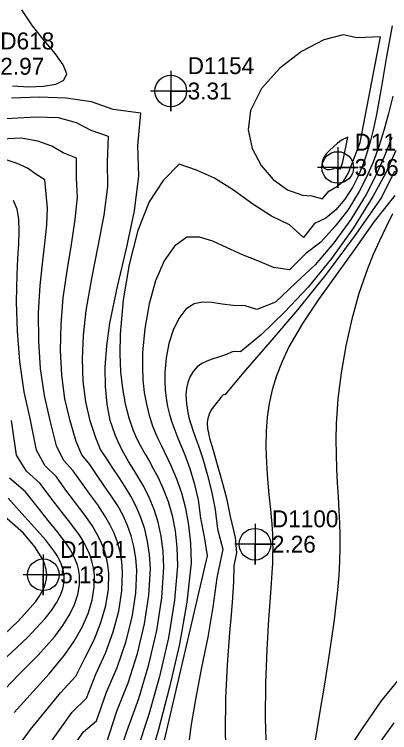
# Model space of a CAD drawing. Extents: x 2356077 to 2359823, y 225951 to 227822.
# Drawn here: x 2357400.5 to 2357456.1, y 226612.7 to 226718.9 of the extents above; entities that cross this region are included whole.
import ezdxf

# ---------------------------------------------------------------- set-up
doc = ezdxf.new("R2010")
doc.units = 0
for name, color, linetype in [('DTM Contours Major', 7, 'Continuous'), ('DTM Contours Minor', 7, 'Continuous'), ('Exist DTM Breakline Cogo Elevation', 7, 'Continuous'), ('Exist DTM Breakline Cogo Number', 7, 'Continuous'), ('Exist DTM Regular Point CELL', 7, 'Continuous'), ('Exist DTM Regular Point Cogo Elevation', 7, 'Continuous'), ('Exist DTM Regular Point Cogo Number', 7, 'Continuous'), ('PH Exist DTM Point', 7, 'Continuous')]:
    doc.layers.add(name, color=color, linetype=linetype)

msp = doc.modelspace()

# ---------------------------------------------------------------- linework, layer by layer
at = {"layer": 'DTM Contours Major'}
for points in [[(2357456.57, 226706.82), (2357455.94, 226704.24), (2357455.26, 226701.76), (2357454.5, 226699.38), (2357453.66, 226697.08), (2357452.7, 226694.86), (2357451.61, 226692.71), (2357449.93, 226689.96), (2357448.01, 226687.54), (2357445.92, 226685.23), (2357443.68, 226683.54), (2357441.28, 226681.12), (2357438.92, 226681.5), (2357436.6, 226682.48), (2357434.31, 226683.34), (2357432.07, 226684.4), (2357429.93, 226685.37), (2357427.93, 226685.95), (2357426.09, 226685.95), (2357424.26, 226684.65), (2357422.7, 226682.45), (2357421.45, 226679.51), (2357420.5, 226676.1), (2357419.86, 226672.47), (2357419.53, 226668.91), (2357419.5, 226666.82), (2357419.58, 226664.85), (2357419.78, 226662.99), (2357420.08, 226661.25), (2357420.49, 226659.61), (2357420.99, 226658.08), (2357421.4, 226657.06), (2357421.84, 226656.08), (2357422.31, 226655.11), (2357423.27, 226653.14), (2357423.76, 226652.11), (2357424.55, 226650.22), (2357425.27, 226648.16), (2357425.87, 226645.89), (2357426.32, 226643.4), (2357426.62, 226640.72), (2357426.72, 226637.8), (2357426.08, 226631.98), (2357424.99, 226625.79), (2357423.52, 226619.41), (2357421.86, 226613.17), (2357420.2, 226607.4)], [(2357405.42, 226610.59), (2357407.25, 226613.18), (2357409.11, 226615.74), (2357411.24, 226617.81), (2357412.59, 226621.36), (2357414.03, 226624.46), (2357415.17, 226627.6), (2357415.99, 226630.69), (2357416.47, 226633.67), (2357416.57, 226636.46), (2357416.44, 226638), (2357416.18, 226639.46), (2357415.79, 226640.86), (2357415.29, 226642.2), (2357414.67, 226643.5), (2357413.94, 226644.77), (2357412.87, 226646.38), (2357411.69, 226647.99), (2357410.47, 226649.67), (2357409.24, 226651.44), (2357407.79, 226653), (2357406.76, 226655.11), (2357405.84, 226658.85), (2357404.98, 226662.58), (2357404.42, 226666.55), (2357404.15, 226670.66), (2357404.13, 226674.78), (2357404.36, 226678.8), (2357404.69, 226682.01), (2357405.06, 226685.02), (2357405.35, 226687.79), (2357405.46, 226690.26), (2357405.26, 226692.38), (2357405.03, 226694.44), (2357403.73, 226695.26), (2357402.47, 226696.15), (2357400.93, 226696.86), (2357399.16, 226697.46)], [(2357456.53, 226689.41), (2357455.54, 226687.4), (2357454.59, 226685.41), (2357453.68, 226683.39), (2357452.83, 226681.3), (2357451.57, 226677.66), (2357450.5, 226673.82), (2357449.62, 226669.88), (2357448.94, 226665.93), (2357448.46, 226662.07), (2357448.2, 226658.39), (2357448.14, 226656.07), (2357448.17, 226653.86), (2357448.24, 226651.72), (2357448.35, 226649.63), (2357448.47, 226647.57), (2357448.59, 226645.52), (2357448.67, 226643.74), (2357448.71, 226641.92), (2357448.72, 226640.04), (2357448.67, 226638.07), (2357448.57, 226636), (2357448.39, 226633.79), (2357447.89, 226629.38), (2357447.22, 226624.66), (2357446.45, 226619.87), (2357445.69, 226615.24), (2357445, 226610.99)], [(2357397.78, 226626.07), (2357401.17, 226629.24), (2357403.71, 226632.11), (2357404.21, 226632.82), (2357404.61, 226633.51), (2357404.93, 226634.17), (2357405.15, 226634.82), (2357405.28, 226635.46), (2357405.32, 226636.09), (2357405.3, 226636.46), (2357405.25, 226636.82), (2357405.16, 226637.19), (2357405.05, 226637.56), (2357404.91, 226637.94), (2357404.74, 226638.32), (2357403.54, 226640.2), (2357401.87, 226642.19), (2357394.52, 226648.59)], [(2357449.62, 226609.55), (2357452.21, 226613.46), (2357454.91, 226617.39), (2357457.76, 226620.93)]]:
    msp.add_lwpolyline(points, dxfattribs=at)
at = {"layer": 'DTM Contours Minor'}
for points in [[(2357400.26, 226708.33), (2357402.67, 226708.21), (2357404.87, 226708.28), (2357406.67, 226708.59), (2357407.87, 226709.19), (2357408.28, 226710.13), (2357407.78, 226711.46), (2357406.57, 226713.12), (2357404.95, 226715.07), (2357403.21, 226717.24), (2357401.65, 226719.59)], [(2357456.46, 226717.21), (2357455.65, 226712.69), (2357454.91, 226708.26), (2357454.15, 226704.09), (2357453.71, 226702.02), (2357453.22, 226700.07), (2357452.68, 226698.23), (2357452.08, 226696.51), (2357451.4, 226694.91), (2357450.64, 226693.41), (2357449.47, 226691.57), (2357448.14, 226690.01), (2357446.64, 226688.78), (2357445, 226687.97), (2357443.34, 226685.9), (2357441.3, 226687.81), (2357438.62, 226689.05), (2357435.83, 226690.86), (2357432.99, 226692.9), (2357430.19, 226694.71), (2357427.52, 226695.88), (2357424.96, 226696.78), (2357422.57, 226694.37), (2357420.48, 226691.21), (2357418.8, 226686.93), (2357417.52, 226681.95), (2357416.66, 226676.71), (2357416.22, 226671.64), (2357416.17, 226668.74), (2357416.27, 226666.06), (2357416.53, 226663.59), (2357416.93, 226661.33), (2357417.48, 226659.26), (2357418.15, 226657.38), (2357418.69, 226656.17), (2357419.28, 226655.02), (2357419.9, 226653.9), (2357420.53, 226652.8), (2357421.16, 226651.68), (2357421.77, 226650.53), (2357422.58, 226648.77), (2357423.3, 226646.87), (2357423.89, 226644.8), (2357424.34, 226642.54), (2357424.61, 226640.06), (2357424.67, 226637.36), (2357424.27, 226632.27), (2357423.35, 226626.74), (2357422.02, 226621.02), (2357420.44, 226615.41), (2357418.72, 226610.15)], [(2357451.72, 226699.98), (2357454.76, 226715.57), (2357451.23, 226715.42), (2357449.23, 226715.88), (2357446.34, 226715.14), (2357443.05, 226713.41), (2357439.83, 226710.94), (2357437.15, 226707.96), (2357435.5, 226704.69), (2357435.17, 226701.82), (2357435.76, 226699.06), (2357437.06, 226696.57), (2357438.87, 226694.48), (2357440.99, 226692.97), (2357443.21, 226692.16), (2357444.58, 226692.08), (2357446.18, 226691.65), (2357447.12, 226692.76), (2357448.28, 226693.45), (2357449.32, 226694.31), (2357450.04, 226695.48), (2357451.72, 226699.98)], [(2357415.58, 226608.09), (2357417.25, 226613.04), (2357418.95, 226617.77), (2357420.44, 226622.76), (2357421.61, 226627.8), (2357422.38, 226632.66), (2357422.66, 226637.15), (2357422.56, 226639.56), (2357422.27, 226641.77), (2357421.82, 226643.81), (2357421.23, 226645.7), (2357420.51, 226647.45), (2357419.7, 226649.09), (2357418.97, 226650.35), (2357418.22, 226651.58), (2357417.46, 226652.8), (2357416.73, 226654.05), (2357416.04, 226655.34), (2357415.44, 226656.72), (2357414.74, 226658.87), (2357414.26, 226661.26), (2357414.01, 226663.89), (2357413.99, 226666.76), (2357414.21, 226669.88), (2357414.68, 226673.25), (2357415.79, 226678.65), (2357417.12, 226684.29), (2357418.3, 226689.86), (2357418.99, 226695.02), (2357418.83, 226699.48), (2357419.24, 226704.29), (2357415.15, 226704.83), (2357411.97, 226705.97), (2357408.22, 226706.52), (2357404.19, 226706.67), (2357400.13, 226706.51)], [(2357414.17, 226611.14), (2357415.72, 226615.89), (2357417.38, 226620.08), (2357418.76, 226624.43), (2357419.81, 226628.8), (2357420.47, 226633.01), (2357420.67, 226636.91), (2357420.55, 226639.02), (2357420.27, 226640.98), (2357419.84, 226642.81), (2357419.27, 226644.53), (2357418.58, 226646.14), (2357417.78, 226647.66), (2357416.93, 226649.06), (2357416.03, 226650.43), (2357415.11, 226651.8), (2357414.22, 226653.21), (2357413.29, 226654.59), (2357412.62, 226656.3), (2357411.74, 226658.83), (2357411.11, 226661.63), (2357410.74, 226664.68), (2357410.62, 226667.97), (2357410.76, 226671.45), (2357411.17, 226675.12), (2357411.99, 226679.86), (2357412.96, 226684.63), (2357413.85, 226689.23), (2357414.39, 226693.47), (2357414.35, 226697.12), (2357414.46, 226700.84), (2357411.92, 226701.72), (2357409.73, 226702.87), (2357407.08, 226703.59), (2357403.77, 226703.7), (2357396.53, 226703.34)], [(2357409.12, 226610.5), (2357410.75, 226612.84), (2357412.72, 226614.46), (2357414.17, 226618.71), (2357415.75, 226622.34), (2357417.03, 226626.07), (2357417.96, 226629.77), (2357418.52, 226633.35), (2357418.66, 226636.68), (2357418.53, 226638.5), (2357418.25, 226640.21), (2357417.84, 226641.82), (2357417.29, 226643.35), (2357416.63, 226644.81), (2357415.86, 226646.22), (2357414.89, 226647.73), (2357413.85, 226649.22), (2357412.78, 226650.75), (2357411.72, 226652.34), (2357410.53, 226653.8), (2357409.71, 226655.75), (2357408.78, 226658.82), (2357408.03, 226662.08), (2357407.56, 226665.58), (2357407.37, 226669.28), (2357407.44, 226673.11), (2357407.77, 226677), (2357408.33, 226681.01), (2357408.99, 226684.9), (2357409.56, 226688.56), (2357409.87, 226691.87), (2357409.74, 226694.72), (2357409.75, 226697.63), (2357407.78, 226698.42), (2357406.07, 226699.44), (2357403.99, 226700.16), (2357401.56, 226700.59), (2357395.57, 226700.3)], [(2357456.41, 226700.69), (2357455.32, 226697.87), (2357454.07, 226695.07), (2357452.63, 226692.29), (2357450.37, 226688.59), (2357447.82, 226685.13), (2357445.07, 226681.89), (2357442.2, 226679.21), (2357439.21, 226676.35), (2357436.46, 226675.28), (2357434.69, 226675.79), (2357432.95, 226675.86), (2357431.31, 226676.08), (2357429.79, 226676.31), (2357428.4, 226676.38), (2357427.16, 226676.13), (2357425.91, 226675.3), (2357424.88, 226673.96), (2357424.04, 226672.23), (2357423.42, 226670.24), (2357423.01, 226668.11), (2357422.81, 226665.95), (2357422.8, 226664.65), (2357422.87, 226663.38), (2357423.01, 226662.14), (2357423.23, 226660.94), (2357423.51, 226659.76), (2357423.86, 226658.62), (2357424.13, 226657.83), (2357424.43, 226657.05), (2357424.75, 226656.26), (2357425.43, 226654.63), (2357425.78, 226653.78), (2357426.51, 226651.78), (2357427.18, 226649.58), (2357427.73, 226647.13), (2357428.11, 226644.43), (2357428.62, 226641.67), (2357429.08, 226638.83), (2357422.73, 226611.58)], [(2357449.19, 226697.13), (2357449.9, 226700.75), (2357449.07, 226700.36), (2357448.4, 226699.85), (2357447.78, 226699.34), (2357447.23, 226698.84), (2357446.78, 226698.36), (2357446.44, 226697.89), (2357446.21, 226697.45), (2357446.13, 226697.09), (2357446.13, 226696.76), (2357446.22, 226696.47), (2357446.38, 226696.24), (2357446.6, 226696.06), (2357446.86, 226695.97), (2357447.05, 226695.95), (2357447.25, 226695.97), (2357447.47, 226696.01), (2357447.69, 226696.09), (2357447.93, 226696.2), (2357448.81, 226696.09), (2357449.19, 226697.13)], [(2357457.05, 226698.77), (2357455.48, 226695.39), (2357453.64, 226691.96), (2357450.74, 226687.33), (2357447.48, 226682.8), (2357444.02, 226678.58), (2357440.53, 226674.86), (2357437.14, 226671.56), (2357434.02, 226669.03), (2357432.93, 226669.05), (2357431.8, 226668.58), (2357430.77, 226668.23), (2357429.84, 226667.94), (2357429.02, 226667.65), (2357428.29, 226667.3), (2357427.59, 226666.78), (2357427.01, 226666.12), (2357426.57, 226665.36), (2357426.24, 226664.5), (2357426.04, 226663.58), (2357425.95, 226662.61), (2357425.96, 226661.98), (2357426.01, 226661.34), (2357426.1, 226660.69), (2357426.22, 226660.02), (2357426.39, 226659.32), (2357426.59, 226658.61), (2357426.75, 226658.09), (2357426.92, 226657.56), (2357427.31, 226656.45), (2357427.73, 226655.24), (2357428.42, 226653.21), (2357429.11, 226650.93), (2357429.74, 226648.42), (2357430.26, 226645.7), (2357430.61, 226642.79), (2357431.42, 226639.83), (2357430.5, 226635.57), (2357429.94, 226631.25), (2357429.16, 226626.82), (2357428.27, 226622.35), (2357427.4, 226617.92), (2357426.67, 226613.59), (2357426.27, 226610.41)], [(2357456.84, 226695.74), (2357454.91, 226691.83), (2357450.85, 226686.06), (2357446.73, 226680.51), (2357442.47, 226675.22), (2357438.37, 226670.42), (2357434.75, 226666.32), (2357431.69, 226662.67), (2357431.5, 226662.68), (2357431.13, 226662.26), (2357430.79, 226661.86), (2357430.48, 226661.49), (2357430.21, 226661.15), (2357429.97, 226660.82), (2357429.74, 226660.47), (2357429.54, 226660.13), (2357429.38, 226659.8), (2357429.26, 226659.47), (2357429.18, 226659.14), (2357429.12, 226658.81), (2357429.11, 226658.6), (2357429.1, 226658.38), (2357429.11, 226658.16), (2357429.13, 226657.92), (2357429.15, 226657.68), (2357429.19, 226657.43), (2357429.26, 226657.06), (2357429.35, 226656.66), (2357429.45, 226656.24), (2357429.95, 226654.45), (2357430.59, 226652.33), (2357431.27, 226649.95), (2357431.94, 226647.37), (2357432.5, 226644.64), (2357433.22, 226641.55), (2357433.41, 226639.29), (2357433.05, 226637.37), (2357432.97, 226635.05), (2357432.82, 226632.64), (2357432.63, 226630.12), (2357432.41, 226627.46), (2357432.06, 226622.73), (2357431.82, 226617.76), (2357431.74, 226612.77), (2357431.92, 226607.95)], [(2357456.88, 226692.14), (2357453.82, 226688.28), (2357450.99, 226684.31), (2357448.23, 226680.47), (2357445.58, 226676.75), (2357443.19, 226673.18), (2357441.19, 226669.73), (2357440.17, 226667.58), (2357439.36, 226665.48), (2357438.73, 226663.41), (2357438.28, 226661.36), (2357437.97, 226659.33), (2357437.81, 226657.3), (2357437.77, 226654.91), (2357437.85, 226652.54), (2357438.03, 226650.19), (2357438.24, 226647.9), (2357438.46, 226645.68), (2357438.65, 226643.55), (2357438.7, 226642.81), (2357438.74, 226642.08), (2357438.76, 226641.35), (2357438.78, 226640.62), (2357438.79, 226639.89), (2357438.78, 226639.15), (2357438.74, 226637.77), (2357438.67, 226636.32), (2357438.56, 226634.78), (2357438.31, 226631.38), (2357438.18, 226629.47), (2357437.92, 226624.93), (2357437.73, 226619.96), (2357437.68, 226614.85), (2357437.83, 226609.92)], [(2357400.81, 226610.26), (2357402.92, 226613.15), (2357405.15, 226615.89), (2357407.37, 226618.58), (2357409.63, 226621.07), (2357411.01, 226623.83), (2357412.33, 226626.41), (2357413.36, 226628.98), (2357414.07, 226631.5), (2357414.45, 226633.93), (2357414.51, 226636.22), (2357414.37, 226637.5), (2357414.13, 226638.73), (2357413.76, 226639.92), (2357413.29, 226641.07), (2357412.72, 226642.21), (2357412.04, 226643.33), (2357410.87, 226645.01), (2357408.17, 226648.56), (2357406.78, 226650.52), (2357405.05, 226652.19), (2357403.81, 226654.46), (2357402.93, 226658.89), (2357401.97, 226663.12), (2357401.33, 226667.57), (2357400.98, 226672.05), (2357400.87, 226676.4), (2357400.95, 226680.44), (2357401.07, 226682.81), (2357401.19, 226684.97), (2357401.25, 226686.92), (2357401.18, 226688.64), (2357400.93, 226690.13), (2357400.43, 226691.39)], [(2357400.49, 226615.68), (2357405.68, 226621.4), (2357407.96, 226624.15), (2357409.4, 226626.24), (2357410.57, 226628.31), (2357411.46, 226630.34), (2357412.06, 226632.31), (2357412.37, 226634.22), (2357412.39, 226636.03), (2357412.26, 226637.06), (2357412.03, 226638.05), (2357411.71, 226639.03), (2357411.28, 226639.99), (2357410.77, 226640.95), (2357410.17, 226641.91), (2357408.9, 226643.64), (2357407.46, 226645.46), (2357405.91, 226647.42), (2357404.36, 226649.55), (2357402.34, 226651.36), (2357400.86, 226653.74), (2357400.13, 226658.87)], [(2357398.12, 226618.17), (2357401.17, 226621.25), (2357404.04, 226624.16), (2357406.51, 226626.94), (2357407.72, 226628.57), (2357408.69, 226630.14), (2357409.42, 226631.67), (2357409.91, 226633.14), (2357410.16, 226634.55), (2357410.17, 226635.91), (2357410.06, 226636.69), (2357409.87, 226637.45), (2357409.6, 226638.21), (2357409.25, 226638.96), (2357408.83, 226639.72), (2357408.34, 226640.49), (2357407.05, 226642.22), (2357405.54, 226644.08), (2357403.93, 226646.12), (2357402.17, 226648.32), (2357399.83, 226650.35)], [(2357399.33, 226623.79), (2357402.51, 226626.81), (2357405.11, 226629.59), (2357406.03, 226630.76), (2357406.77, 226631.88), (2357407.32, 226632.95), (2357407.7, 226633.98), (2357407.89, 226634.98), (2357407.9, 226635.96), (2357407.82, 226636.53), (2357407.68, 226637.09), (2357407.48, 226637.65), (2357407.22, 226638.22), (2357406.91, 226638.8), (2357406.53, 226639.38), (2357405.18, 226641.15), (2357403.5, 226643.06), (2357401.63, 226645.13), (2357399.6, 226647.37)], [(2357454.27, 226610.67), (2357456.76, 226614.17)]]:
    msp.add_lwpolyline(points, dxfattribs=at)
at = {"layer": 'Exist DTM Regular Point CELL'}
for points in [[(2357423.7, 226710.58), (2357423.7, 226704.58), (2357423.7, 226707.58), (2357426.7, 226707.58), (2357420.7, 226707.58)], [(2357448.43, 226699.27), (2357448.43, 226693.27), (2357448.43, 226696.27), (2357451.43, 226696.27), (2357445.43, 226696.27)], [(2357436.17, 226643.57), (2357436.17, 226637.57), (2357436.17, 226640.57), (2357439.17, 226640.57), (2357433.17, 226640.57)], [(2357404.82, 226639.04), (2357404.82, 226633.04), (2357404.82, 226636.04), (2357407.82, 226636.04), (2357401.82, 226636.04)]]:
    msp.add_lwpolyline(points, dxfattribs=at)
for centre in [(2357423.7, 226707.58), (2357448.43, 226696.27), (2357436.17, 226640.57), (2357404.82, 226636.04)]:
    msp.add_circle(centre, 2.34, dxfattribs=at)
at = {"layer": 'PH Exist DTM Point'}
msp.add_line((2357429.76, 226658.56), (2357429.76, 226658.56), dxfattribs=at)

# ---------------------------------------------------------------- texts
at = {"layer": 'Exist DTM Breakline Cogo Elevation'}
msp.add_text('2.97', height=2.5, dxfattribs=at).set_placement((2357398.45, 226709.99))
at = {"layer": 'Exist DTM Breakline Cogo Number'}
msp.add_text('D618', height=2.5, dxfattribs=at).set_placement((2357398.45, 226713.74))
at = {"layer": 'Exist DTM Regular Point Cogo Elevation'}
for s, p in [('3.31', (2357426.2, 226706.33)), ('3.66', (2357450.93, 226695.02)), ('2.26', (2357438.67, 226639.32)), ('5.13', (2357407.32, 226634.79))]:
    msp.add_text(s, height=2.5, dxfattribs=at).set_placement(p)
at = {"layer": 'Exist DTM Regular Point Cogo Number'}
for s, p in [('D1154', (2357426.2, 226710.08)), ('D1155', (2357450.93, 226698.77)), ('D1100', (2357438.67, 226643.07)), ('D1101', (2357407.32, 226638.54))]:
    msp.add_text(s, height=2.5, dxfattribs=at).set_placement(p)

doc.saveas('drawing.dxf')
